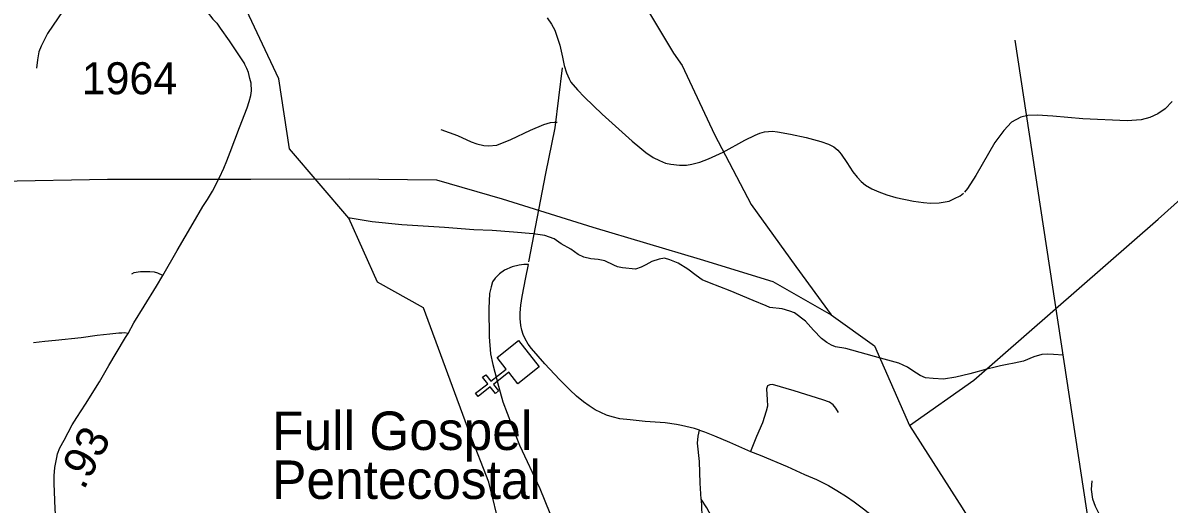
# Model space of a CAD drawing. Extents: x 1159738 to 1321356, y 736314 to 882035.
# Drawn here: x 1246333 to 1250802, y 788278 to 790155 of the extents above; entities that cross this region are included whole.
import ezdxf

# ---------------------------------------------------------------- set-up
doc = ezdxf.new("R2010")
doc.units = 0
for name, color, linetype in [('Exist Cultural Church CELL', 7, 'Continuous'), ('Exist Cultural Church Label', 7, 'Continuous'), ('Exist Hydrographic Misc Water Feature', 7, 'Continuous'), ('Exist Road Non-System Type 51', 7, 'Continuous'), ('Exist Road Secondary Mileage Hundredths English Label', 7, 'Continuous'), ('Exist Road Secondary Structure Standard Bridge Number Label', 7, 'Continuous'), ('Exist Road Secondary Type 51 Attributed', 7, 'Continuous'), ('Exist Road Secondary Type 51 Number Label', 7, 'Continuous'), ('Exist Utilities Electrical Transmission Line', 7, 'Continuous')]:
    doc.layers.add(name, color=color, linetype=linetype)

msp = doc.modelspace()

# ---------------------------------------------------------------- linework, layer by layer
at = {"layer": 'Exist Cultural Church CELL'}
msp.add_lwpolyline([(1248263, 788747.2), (1248227.5, 788791.7), (1248167.8, 788744.4), (1248187.7, 788719.4), (1248175.2, 788709.4), (1248155.3, 788734.5), (1248108.2, 788697.2), (1248098.2, 788709.7), (1248145.4, 788747.1), (1248125.5, 788772.2), (1248138, 788782.1), (1248157.9, 788757), (1248217.6, 788804.3), (1248181.9, 788849.5), (1248265.3, 788915.6), (1248346.4, 788813.3)], close=True, dxfattribs=at)
at = {"layer": 'Exist Hydrographic Misc Water Feature'}
for points in [[(1248195.4, 788178.1), (1248150.4, 788363.2), (1248075.4, 788553.3), (1247895.4, 789043.5), (1247715.5, 789143.6), (1247603.6, 789392.7), (1247372.9, 789663.5), (1247331, 789936.9), (1247172, 790274.8), (1247123.9, 790334.9), (1246851, 790409.3), (1246751.9, 790480.2), (1246672, 790590.1), (1246405.9, 790611.9), (1246227.9, 790825.5), (1245759, 791071.3), (1245228.9, 791226.4), (1245080.9, 791304.8), (1244949.9, 791419), (1244658.9, 791743.3)], [(1250389.7, 788858.5), (1250351.6, 788861.5), (1250329.6, 788862.1), (1250305.6, 788860.7), (1250275.2, 788851.5), (1250234.8, 788834.5), (1250198.7, 788827.4), (1250170.5, 788822.1), (1250144.4, 788816.9), (1250124.1, 788811.3), (1250092, 788804.1), (1250025.5, 788785.8), (1249971.2, 788773.3), (1249922.9, 788764.5), (1249882.9, 788767.5), (1249853, 788770.3), (1249831.1, 788778.9), (1249803.6, 788797.6), (1249782, 788812.1), (1249748.4, 788827), (1249676.7, 788846.9), (1249541.8, 788884.4), (1249501.9, 788891.4), (1249486, 788897.9), (1249468.3, 788908.4), (1249446.6, 788922.9), (1249415.5, 788955.7), (1249384.4, 788990.5), (1249341.1, 789023.7), (1249323.3, 789030.2), (1249293.5, 789038.9), (1249245.6, 789044.2), (1249231.7, 789050.5), (1249180.3, 789071.8), (1249091.3, 789110.1), (1249010, 789140.3), (1248982.2, 789153), (1248958.6, 789169.7), (1248925.3, 789194.5), (1248887.9, 789217.5), (1248856.1, 789230.3), (1248834.3, 789236.9), (1248814.2, 789233.4), (1248785.9, 789224.1), (1248761.7, 789210.8), (1248743.4, 789201.2), (1248721.2, 789193.8), (1248671.2, 789199.1), (1248651.3, 789203.6), (1248637.5, 789209.9), (1248601.8, 789226.9), (1248576, 789231.5), (1248548.1, 789234.3), (1248520.2, 789241), (1248498.5, 789251.6), (1248468.9, 789272.3), (1248431.5, 789293.3), (1248403.9, 789312), (1248368.3, 789325), (1248322.4, 789332.2), (1248246.6, 789338.1), (1248162.6, 789344.3), (1248090.7, 789348.1), (1247976.8, 789357.1), (1247810.9, 789367.4), (1247695.2, 789378.4), (1247609.6, 789392.6), (1247603.6, 789392.7)]]:
    msp.add_lwpolyline(points, dxfattribs=at)
at = {"layer": 'Exist Road Non-System Type 51'}
msp.add_line((1248305.7, 789223.2), (1248371.9, 789566.7), dxfattribs=at)
for points in [[(1246683.8, 790440.4), (1246674.3, 790425.2), (1246626.6, 790381.7), (1246551.4, 790294.8), (1246428.6, 790113.8), (1246404.3, 790063.4), (1246395.8, 790042.2), (1246390.5, 790010.4), (1246386.3, 789978.1)], [(1248377.3, 790174.7), (1248394.2, 790149.7), (1248406.9, 790125.9), (1248415.4, 790102.6), (1248426, 790067.6), (1248436.6, 790021.5), (1248442.9, 789988.8), (1248452.2, 789959.9), (1248462.4, 789936.8), (1248469.8, 789924)], [(1248371.9, 789566.7), (1248409, 789744.9), (1248437.2, 789979.6)], [(1248469.8, 789924), (1248494.9, 789894.1), (1248522.7, 789865), (1248591.1, 789799.2), (1248709, 789693.5), (1248738.1, 789668.4), (1248762.5, 789649.4), (1248791, 789629.7), (1248814.7, 789617.5), (1248839.1, 789608), (1248859.4, 789603.3), (1248893.2, 789600), (1248920.3, 789600), (1248941.3, 789603.4), (1248972.5, 789611.5), (1249005.7, 789624.4), (1249063.1, 789650.1), (1249147.8, 789697.6), (1249188.5, 789716.6), (1249206.8, 789724.1), (1249225.1, 789729.5), (1249239.7, 789731.5), (1249256, 789732.1), (1249275, 789729.4), (1249325.8, 789720.6), (1249387.5, 789707.7), (1249444.4, 789692.1), (1249474.2, 789681.9), (1249494.6, 789671.8), (1249510.2, 789658.9), (1249523, 789642.6), (1249545.9, 789610.8), (1249569.6, 789574.2), (1249586.6, 789553.2), (1249601.9, 789536.5), (1249618.9, 789522.2), (1249642.6, 789508), (1249671.1, 789495.8), (1249701.6, 789484.2), (1249736.8, 789474.1), (1249805.3, 789459.8), (1249844.6, 789453.7), (1249871.7, 789451), (1249905.6, 789452.4), (1249944.5, 789459.8), (1249965.6, 789469.3), (1249987.2, 789480.1), (1250000.1, 789491)], [(1250814.8, 789848.5), (1250786.6, 789819.4), (1250758.3, 789800.5), (1250726.6, 789785.1), (1250693.1, 789776.6), (1250638.4, 789773.1), (1250465.4, 789780), (1250349, 789790.3), (1250287.2, 789795.4), (1250251.9, 789793.7), (1250223.7, 789786.8), (1250187.5, 789767.1), (1250157.5, 789734.6), (1250122.3, 789688.3), (1250048.1, 789559.8), (1250016.4, 789508.4), (1250004.3, 789494.3)], [(1247962.8, 789738.6), (1248027.7, 789715), (1248081.4, 789690.7), (1248102.8, 789683.3), (1248130.1, 789676.7), (1248148.5, 789675.2), (1248181.6, 789677.4), (1248235.4, 789699.5), (1248312, 789735.7), (1248364.1, 789758.5), (1248390.6, 789766.6), (1248405.4, 789768.1), (1248416.4, 789767.3)], [(1248304.4, 789211.9), (1248286, 789212.2), (1248268, 789210.2), (1248240.9, 789203.2), (1248211.1, 789190), (1248191.7, 789176.2), (1248174.4, 789158.8), (1248164.6, 789144.9), (1248158.4, 789125.5), (1248152.9, 789099.1), (1248149.4, 789040.2), (1248151.6, 788929.5), (1248156.5, 788864.3), (1248164.8, 788822), (1248187.6, 788737.6), (1248204.3, 788676.5), (1248255.5, 788543.6), (1248269.4, 788507.5), (1248349, 788337.8), (1248407.2, 788193.9)], [(1248971, 788565.7), (1248952.2, 788572.4), (1248900.7, 788584), (1248881.9, 788588.4), (1248837.1, 788594), (1248759.2, 788599.9), (1248700.5, 788606), (1248661.2, 788610.5), (1248630.2, 788618.2), (1248608.1, 788624.9), (1248586.5, 788634.3), (1248564.3, 788645.4), (1248540.5, 788660.3), (1248518.9, 788676.4), (1248491.4, 788698.9), (1248465.4, 788723.8), (1248425, 788763.7), (1248367.9, 788824.6), (1248316.1, 788884.2), (1248302.8, 788901.9), (1248291.7, 788921.9), (1248283.9, 788938.5), (1248278.4, 788955.7), (1248274, 788974.5), (1248272.3, 789001.6), (1248272.3, 789023.8), (1248274.5, 789053.7), (1248279.5, 789087.5), (1248294.5, 789160.9), (1248304.4, 789211.9)], [(1246878.8, 789169.6), (1246858.7, 789179), (1246846.3, 789182.4), (1246828.4, 789183.3), (1246791.7, 789183.7), (1246765.6, 789179.4), (1246756.2, 789174.7)], [(1246743.7, 788943.6), (1246729.5, 788945.1), (1246718.8, 788944.4), (1246706.5, 788944.4), (1246671.9, 788940.5), (1246622.8, 788935), (1246560.4, 788926.4), (1246460.7, 788916.2), (1246418.8, 788911.9), (1246374.4, 788907.2)], [(1249512.7, 788634.8), (1249502.7, 788652), (1249492.8, 788664.2), (1249478.4, 788674.7), (1249452.4, 788684.1), (1249340, 788719), (1249255.3, 788744), (1249245.8, 788743.4), (1249237, 788739), (1249232.6, 788726.8), (1249234.2, 788704.6), (1249234.8, 788685.2), (1249235.9, 788659.2), (1249231.4, 788639.8), (1249217, 788594.9), (1249193.2, 788540.6), (1249170.5, 788482.4)], [(1248978.1, 788296.4), (1248974.4, 788359.3), (1248971.6, 788443.5), (1248963.9, 788514.8), (1248965.5, 788542.5), (1248971, 788565.7)], [(1248971, 788565.7), (1248990.4, 788559.1), (1249029.7, 788543.6), (1249087.9, 788519.7), (1249170.5, 788482.4)], [(1249170.5, 788482.4), (1249208.2, 788468.4), (1249313.4, 788424.7), (1249380.9, 788393.6), (1249426.9, 788373.1), (1249474, 788349.9), (1249507.2, 788330.5), (1249544.3, 788306.7), (1249574.2, 788286.7), (1249611, 788259.2), (1249647, 788231), (1249691.3, 788195.5), (1249710.1, 788180.6)], [(1250726.6, 787616.2), (1250730.1, 787669.3), (1250726.6, 787696.7), (1250705.4, 787753.2), (1250696.6, 787796.1), (1250696.6, 787826.9), (1250700.1, 787861.2), (1250705.4, 787888.6), (1250701.9, 787916), (1250682.5, 787957.1), (1250671.9, 788006.8), (1250661.3, 788029.1), (1250634.8, 788066.8), (1250578.4, 788143.8), (1250549.2, 788187.5), (1250533.4, 788232.1), (1250515.7, 788268.1), (1250505.1, 788297.2), (1250499.8, 788334.9), (1250502.5, 788368.3)], [(1249074.4, 788092.7), (1249062.2, 788112.6), (1249053.4, 788133.7), (1249030.1, 788194.6), (1249017.4, 788228.8), (1248999.7, 788263.2), (1248978.1, 788296.4)], [(1248978.1, 788296.4), (1248979.8, 788234.9)]]:
    msp.add_lwpolyline(points, dxfattribs=at)
at = {"layer": 'Exist Road Secondary Structure Standard Bridge Number Label'}
msp.add_line((1250697.1, 786846.1), (1250201.5, 790088), dxfattribs=at)
at = {"layer": 'Exist Road Secondary Type 51 Attributed'}
for points in [[(1246683.8, 790440.4), (1246694.2, 790421.4), (1246708.5, 790400.7), (1246725, 790384.8), (1246739.3, 790372.1), (1246758.2, 790360.3), (1246808.4, 790336.6), (1246862, 790310.5), (1246889.9, 790297.5), (1246917.5, 790284.5), (1246956.5, 790265), (1246985.6, 790249.7), (1247011.7, 790232.8), (1247033.5, 790215.6), (1247051.1, 790198), (1247073.9, 790169.3), (1247088.6, 790153.9), (1247102.4, 790134), (1247137.3, 790085), (1247197.4, 789995)], [(1246878.8, 789169.6), (1246935.1, 789266.6), (1246997.3, 789373.9), (1247034.9, 789438.5), (1247053.4, 789466.3), (1247071.8, 789498.4), (1247099.8, 789552), (1247116.6, 789587.6), (1247128.1, 789616.7), (1247141.5, 789650), (1247178.2, 789747.2), (1247207.2, 789823.1), (1247215.3, 789848.3), (1247222.3, 789872.1), (1247224.2, 789890.1), (1247222.7, 789919.6), (1247218.5, 789938), (1247212.7, 789961.7), (1247205.8, 789976.7), (1247197.4, 789995)], [(1246743.7, 788943.6), (1246766.1, 788984), (1246805.4, 789049.4), (1246853.7, 789128), (1246878.8, 789169.6)], [(1246468.4, 788473.8), (1246477.4, 788496.9), (1246493.6, 788526.6), (1246525.2, 788586.6), (1246543.4, 788614.7), (1246576.7, 788667.5), (1246631.1, 788754.8), (1246668.6, 788817.6), (1246696.6, 788866.5), (1246733.7, 788927.5), (1246743.7, 788943.6)], [(1246516.2, 787614.4), (1246500.5, 787677), (1246484.4, 787740.1), (1246473.5, 787795.2), (1246468.8, 787828.1), (1246467.5, 787863), (1246466.7, 787920.3), (1246469.3, 787959.9), (1246468.9, 788033.7), (1246468.7, 788073.6), (1246466.8, 788109.6), (1246463, 788201.5), (1246459.5, 788259.5), (1246456.1, 788325), (1246454.6, 788357.4), (1246454.6, 788387.2), (1246457.2, 788420.9), (1246461.1, 788440.1), (1246464.8, 788459), (1246468.6, 788473.5)]]:
    msp.add_lwpolyline(points, dxfattribs=at)
at = {"layer": 'Exist Utilities Electrical Transmission Line'}
for points in [[(1247212.6, 792554.2), (1247245.5, 792394.3), (1247543.1, 791964.6), (1248085.2, 791260.9), (1248484.5, 790680.3), (1248869.6, 790037.1), (1248903.5, 789988.1), (1249029.7, 789719.4)], [(1249790.4, 788584.3), (1250041.2, 788761.1), (1250760.1, 789388.7), (1251361, 789929.3), (1251915.3, 790087.2), (1252227.7, 789974.7), (1252562, 789849), (1255735.7, 790251.6), (1255704.6, 790497.8), (1255659, 790858.5), (1255584, 791469), (1255541.6, 791772.5), (1255541.8, 792055.1), (1255540.2, 792107.3), (1255532, 792505.9)], [(1249029.7, 789719.4), (1249173.3, 789446.3), (1249346.7, 789203.8), (1249485.2, 789016.5), (1249653.7, 788894.9), (1249790.4, 788584.3), (1249995.7, 788262.3), (1250283.8, 787799.2), (1250528.8, 787506.4), (1250960.6, 787318.4), (1251362.9, 787167.3), (1251739.9, 787041.1), (1252037.4, 786926.1), (1252081.9, 786911.7)], [(1244466.3, 789164.7), (1245041, 789072.4), (1245356.3, 789209.5), (1245650.5, 789353.6), (1245994.8, 789514), (1246239.4, 789537.6), (1246662.3, 789545), (1247221.2, 789545), (1247608.3, 789546.6), (1247945.5, 789542.2), (1248201.9, 789468.5), (1248555, 789358.1), (1248974.2, 789232.7), (1249256.9, 789146.3), (1249485.2, 789016.5)]]:
    msp.add_lwpolyline(points, dxfattribs=at)

# ---------------------------------------------------------------- texts
at = {"layer": 'Exist Cultural Church Label'}
for s, p in [('Full Gospel', (1247304.8, 788488.6)), ('Pentecostal', (1247304.8, 788297.6))]:
    msp.add_text(s, height=150, dxfattribs=at).set_placement(p)
at = {"layer": 'Exist Road Secondary Mileage Hundredths English Label'}
msp.add_text('.93', height=125, rotation=62.0077, dxfattribs=at).set_placement((1246570, 788329.1))
at = {"layer": 'Exist Road Secondary Type 51 Number Label'}
msp.add_text('1964', height=125, dxfattribs=at).set_placement((1246562.5, 789876.3))

doc.saveas('drawing.dxf')
